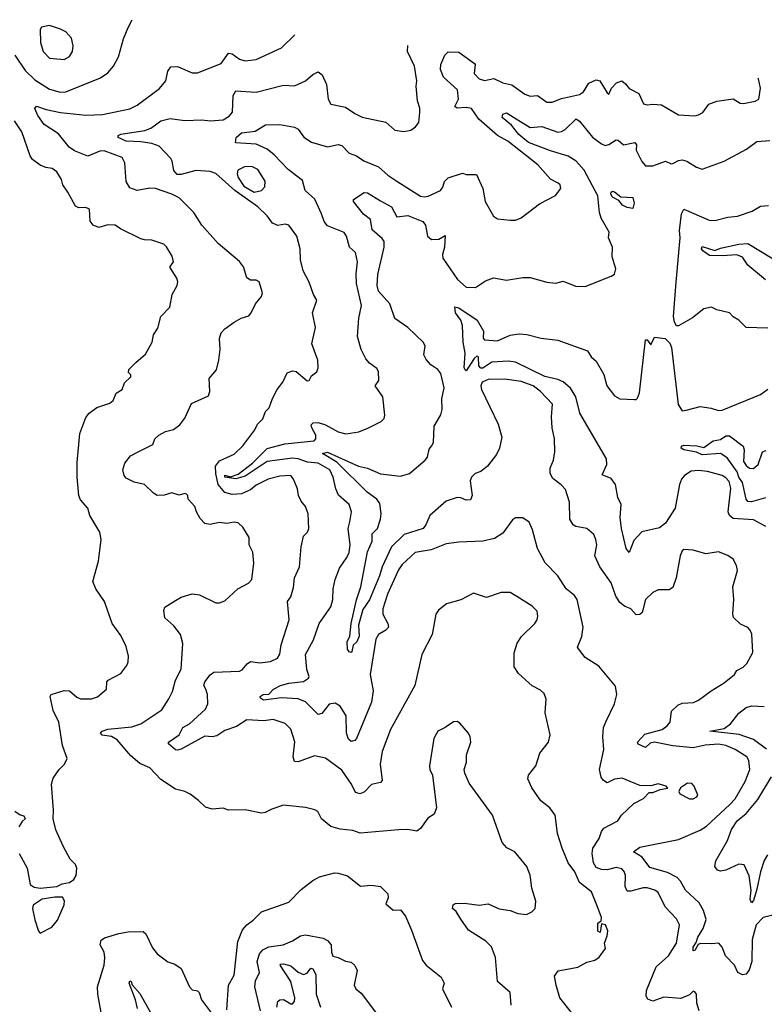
# Model space of a CAD drawing. Extents: x 1268547 to 1425625, y 515768 to 616754.
# Tile 501 of 507: x 1401132 to 1405205, y 602400 to 607790. Entities that reach past the tile are written whole.
import ezdxf

# ---------------------------------------------------------------- set-up
doc = ezdxf.new("R2010")
doc.units = 0

msp = doc.modelspace()

# ---------------------------------------------------------------- linework, layer by layer
at = {"layer": '0CON10XD'}
for points in [[(1401105, 607596.2), (1401161.7, 607511.7), (1401215, 607460.7), (1401295, 607409.2), (1401353.1, 607393.1), (1401385, 607393.8), (1401575, 607471.9), (1401615, 607499.2), (1401645.5, 607534.5), (1401673, 607587), (1401700, 607685), (1401725, 607747.5), (1401747.1, 607789.5)], [(1401375, 607572.2), (1401405, 607587.5), (1401421.9, 607615), (1401425.6, 607645.6), (1401415, 607688), (1401385, 607722.5), (1401355, 607738), (1401295, 607757.1), (1401251.2, 607748.8), (1401244.2, 607735), (1401246.7, 607665), (1401260, 607615), (1401295, 607579.4), (1401375, 607572.2)], [(1402110, 603515), (1402065, 603551.2), (1402035, 603565.8), (1401985, 603577.1), (1401905, 603630.6), (1401845, 603694), (1401788.9, 603718.9), (1401740.4, 603760.4), (1401665, 603847.9), (1401635, 603866.3), (1401583.6, 603873.6), (1401574, 603885), (1401583.8, 603895), (1401615, 603906.5), (1401745, 603919.2), (1401795, 603934.5), (1401908.9, 604011.1), (1401948.3, 604071.7), (1401967.9, 604112.1), (1401984.5, 604175), (1402016.1, 604233.9), (1402023.8, 604375), (1402012.1, 604425), (1401975, 604471.8), (1401927.1, 604515), (1401920, 604555), (1401926.7, 604573.3), (1401985, 604610), (1402015, 604628.8), (1402075, 604646.7), (1402115, 604641.2), (1402205, 604597.5), (1402225, 604597.5), (1402255, 604608.8), (1402326.2, 604675), (1402384.6, 604705.4), (1402402.2, 604725), (1402413.1, 604815), (1402407.5, 604875), (1402386.7, 604915), (1402386.7, 604955), (1402352.3, 605012.3), (1402326.4, 605036.4), (1402305, 605039.4), (1402265, 605031.4), (1402225, 605036.7), (1402175, 605027.1), (1402145, 605032.5), (1402118.9, 605058.9), (1402098.6, 605095), (1402090, 605125), (1402053.3, 605165), (1402052.5, 605185), (1402045, 605192.5), (1402035, 605196.7), (1402005, 605186.2), (1401965, 605199.2), (1401922.9, 605187.1), (1401885, 605185.9), (1401865, 605197.3), (1401815, 605245.4), (1401757.6, 605257.6), (1401715, 605279.4), (1401703.5, 605295), (1401697.3, 605325), (1401707.6, 605362.4), (1401738.5, 605401.5), (1401783.8, 605426.2), (1401861.2, 605465), (1401872, 605495), (1401893.8, 605515), (1401930, 605535), (1401973, 605547), (1402008.8, 605571.2), (1402035, 605607.5), (1402071.4, 605688.6), (1402165, 605731.2), (1402172.9, 605755), (1402168.8, 605825), (1402207.9, 605872.1), (1402220.8, 605925), (1402228.6, 605985), (1402225.7, 606045), (1402234.3, 606075), (1402255, 606098), (1402305, 606134.2), (1402344.4, 606155.6), (1402385, 606168), (1402399.2, 606185), (1402422, 606235), (1402455.7, 606274.3), (1402461.2, 606295), (1402442.5, 606355), (1402425, 606363.3), (1402395, 606363.8), (1402375, 606376.7), (1402356.5, 606436.5), (1402335, 606466.7), (1402218, 606565), (1402129.4, 606665), (1402085.6, 606735), (1402004.5, 606814.5), (1401964.7, 606834.7), (1401875, 606866.1), (1401845, 606868.2), (1401775, 606854.4), (1401735, 606870), (1401714.1, 606904.1), (1401706.8, 607006.8), (1401693.3, 607035), (1401595, 607071.6), (1401570.5, 607069.5), (1401505, 607042.1), (1401431.9, 607071.9), (1401402.4, 607092.4), (1401345, 607165.4), (1401266.2, 607216.2), (1401231.1, 607265), (1401215.8, 607304.2), (1401225, 607316.7), (1401277.2, 607297.2), (1401355, 607281.1), (1401495, 607267.2), (1401585, 607270.8), (1401735, 607301.1), (1401775, 607321.8), (1401897.3, 607412.7), (1401932.5, 607455), (1401943, 607507), (1401958.3, 607531.7), (1401995, 607534), (1402075, 607499.5), (1402105, 607499.4), (1402235, 607550), (1402275, 607605.5), (1402295, 607601.8), (1402335, 607574.1), (1402365, 607563.8), (1402425, 607572.2), (1402564, 607635), (1402636.5, 607706.2)], [(1402947.2, 603605), (1402895, 603681.8), (1402805, 603747.1), (1402745, 603760), (1402655, 603726.5), (1402635, 603730), (1402628.5, 603755), (1402637.2, 603837.2), (1402615, 603906.2), (1402585, 603938), (1402518.7, 603958.7), (1402468.2, 603951.8), (1402375, 603957.5), (1402318.9, 603921.1), (1402255, 603899.7), (1402209.8, 603870.2), (1402185, 603863.9), (1402145, 603867.8), (1402015, 603796.3), (1401995, 603790.3), (1401983.7, 603793.7), (1401946.9, 603825), (1401946.9, 603835), (1402005, 603874.4), (1402025.2, 603914.8), (1402061.8, 603935), (1402148.2, 604015), (1402160.8, 604045), (1402160, 604095), (1402150.4, 604125), (1402140.3, 604145), (1402144.7, 604165), (1402175, 604203.3), (1402195, 604217.8), (1402335, 604224.2), (1402349.1, 604230.9), (1402376.4, 604263.6), (1402395, 604275.6), (1402445, 604269.5), (1402505, 604276.9), (1402542, 604295), (1402555, 604316.7), (1402562.4, 604367.6), (1402605.6, 604505), (1402597.5, 604605), (1402615, 604630), (1402629.2, 604680.8), (1402635.8, 604734.3), (1402663.1, 604795), (1402671.9, 604905), (1402685, 604962.5), (1402707.1, 604985), (1402714.4, 605005), (1402710.5, 605085), (1402695.6, 605125), (1402671.4, 605155), (1402657.5, 605185), (1402651.1, 605221.1), (1402630, 605275), (1402615, 605294.3), (1402555, 605291.8), (1402491.2, 605275), (1402425, 605242), (1402394.2, 605215.8), (1402346.2, 605193.9), (1402295, 605190.9), (1402255, 605201.2), (1402218.5, 605245), (1402204.9, 605305), (1402204.2, 605345.8), (1402225, 605374.3), (1402305, 605411.8), (1402352.6, 605457.4), (1402418, 605545), (1402432.5, 605575), (1402462.5, 605605), (1402477.5, 605645), (1402496.7, 605665), (1402515, 605716.7), (1402540.8, 605765), (1402571.2, 605805), (1402595, 605856.7), (1402625, 605866.7), (1402645, 605863.3), (1402705, 605812), (1402716.2, 605815), (1402729.2, 605840.8), (1402758.3, 605861.7), (1402765.7, 605884.3), (1402763.1, 605925), (1402730, 606015), (1402749.4, 606105), (1402734.3, 606185.7), (1402758, 606255), (1402738.8, 606285), (1402716.4, 606353.6), (1402681.9, 606415), (1402668, 606475), (1402665.8, 606535), (1402648.1, 606605), (1402605, 606664.2), (1402585, 606670), (1402545, 606663.1), (1402515, 606675.7), (1402485, 606716.7), (1402435.3, 606765.3), (1402309.4, 606855), (1402205, 606948.5), (1402175, 606957.9), (1402095.3, 606964.7), (1402015, 606942.1), (1401992.9, 606942.9), (1401975, 606964), (1401967.1, 607015), (1401959.5, 607029.5), (1401895, 607096.9), (1401855, 607111.4), (1401795, 607120.6), (1401715, 607124.2), (1401671.4, 607145), (1401670.8, 607155), (1401685, 607163.1), (1401817.4, 607182.6), (1401849.2, 607195), (1401875, 607214.4), (1401905, 607235.5), (1401955, 607249.1), (1402035, 607238.5), (1402128.9, 607241.1), (1402175, 607236.2), (1402245, 607242.2), (1402278.5, 607261.5), (1402296, 607284), (1402299.6, 607375), (1402315, 607399.4), (1402425, 607392.1), (1402575, 607430.6), (1402635, 607427.8), (1402695, 607455.6), (1402735, 607490), (1402765, 607504.3), (1402787.4, 607487.4), (1402811.1, 607435), (1402818.9, 607355), (1402835, 607327.1), (1402915, 607311.2), (1402965, 607275.5), (1403005, 607255.5), (1403135, 607228.8), (1403184.3, 607184.3), (1403232.7, 607177.3), (1403272.5, 607185), (1403297.4, 607202.6), (1403315, 607227.5), (1403321.4, 607281.4), (1403321.4, 607305), (1403307.5, 607345), (1403300.8, 607425), (1403304.4, 607455), (1403292.5, 607535), (1403252.7, 607615), (1403254.6, 607648.3)], [(1404849.2, 602365), (1404835.8, 602405.8), (1404833.3, 602455), (1404825, 602467.5), (1404815, 602472.5), (1404795, 602452.5), (1404747.7, 602432.3), (1404655, 602439.6), (1404595, 602417.7), (1404567.3, 602427.3), (1404558.9, 602445), (1404560.5, 602475), (1404612.7, 602605), (1404681.1, 602665), (1404725, 602734.6), (1404741.5, 602835), (1404725, 602867.8), (1404662.9, 602932.9), (1404625, 603012.9), (1404606.2, 603025), (1404565, 603037.1), (1404542.2, 603037.8), (1404475, 603018.5), (1404455, 603019.2), (1404444.1, 603044.1), (1404445.8, 603105.8), (1404437.8, 603127.8), (1404425, 603141.5), (1404395, 603148.4), (1404345, 603135.6), (1404315, 603138.3), (1404285, 603148.7), (1404270.3, 603175), (1404263.5, 603225), (1404266.7, 603255), (1404301.9, 603308.1), (1404313.9, 603346.1), (1404328, 603365), (1404403.3, 603405), (1404423.8, 603435), (1404490.5, 603499.5), (1404544.1, 603525.9), (1404575, 603560), (1404595, 603560), (1404635, 603576.2), (1404677.5, 603582.5), (1404667.5, 603595), (1404625, 603607.1), (1404585, 603596.2), (1404525, 603598), (1404427.5, 603637.5), (1404385, 603632.5), (1404345, 603613.1), (1404325, 603626), (1404312.9, 603642.9), (1404303.5, 603685), (1404326.5, 603795), (1404321.1, 603865), (1404325.6, 603915), (1404339.5, 603950.5), (1404386.5, 604045), (1404397.5, 604095), (1404392, 604142), (1404300.2, 604250.2), (1404225, 604298.1), (1404188.8, 604345), (1404183.8, 604355), (1404207.5, 604412.5), (1404214.3, 604465), (1404181.9, 604615), (1404167.6, 604637.6), (1404121.9, 604675), (1404075.3, 604745.3), (1404006.3, 604816.3), (1403964.6, 604894.6), (1403936.4, 604996.4), (1403918.5, 605038.5), (1403885, 605062), (1403845, 605062.5), (1403828.1, 605051.9), (1403775, 604979.2), (1403730.2, 604949.8), (1403665, 604935.5), (1403535, 604928.9), (1403465, 604920), (1403382.9, 604887.1), (1403295, 604873.1), (1403225, 604807.1), (1403205, 604777.5), (1403144.7, 604645), (1403117.7, 604565), (1403118.5, 604535), (1403145.5, 604485), (1403148.9, 604465), (1403135, 604448.9), (1403094.2, 604425), (1403080.6, 604399.4), (1403048.6, 604205), (1403066.1, 604116.1), (1403056.8, 604053.2), (1402974.7, 603855.3), (1402965, 603844.4), (1402945, 603838.1), (1402930.6, 603850.6), (1402920, 603885), (1402918.2, 603978.2), (1402885, 604032.9), (1402858.1, 604048.1), (1402825, 604042.3), (1402785, 603991.9), (1402765, 603985.6), (1402695.9, 604055), (1402655, 604072.5), (1402565, 604078.2), (1402465, 604064.1), (1402450, 604075), (1402448, 604085), (1402464.4, 604095.6), (1402495, 604098), (1402520.8, 604125), (1402558, 604145), (1402605, 604158), (1402685, 604167.1), (1402711.2, 604185), (1402716.2, 604195), (1402703.5, 604233.5), (1402696.2, 604315), (1402740, 604395), (1402770, 604485), (1402834.5, 604575), (1402845.4, 604615), (1402846.7, 604675), (1402857.8, 604725), (1402882.2, 604787.8), (1402922.5, 604845), (1402935, 604873.8), (1402940, 604915), (1402929.1, 605005), (1402938.3, 605041.7), (1402946.7, 605095), (1402934.4, 605135), (1402876.9, 605186.9), (1402861.2, 605221.2), (1402846.7, 605285), (1402827.8, 605325), (1402765, 605361.8), (1402707.1, 605367.1), (1402655, 605385.1), (1402625, 605388.6), (1402485, 605370.7), (1402365, 605290.3), (1402315, 605275.7), (1402253.5, 605285), (1402255, 605296), (1402285, 605287.1), (1402327.9, 605302.1), (1402405, 605362), (1402485, 605442.8), (1402582.3, 605467.7), (1402742.9, 605485), (1402751.5, 605495), (1402751.4, 605515), (1402730, 605555), (1402727.3, 605572.7), (1402737.8, 605582.2), (1402765, 605585.5), (1402805, 605572.3), (1402875, 605533.5), (1402916.6, 605523.4), (1402986.9, 605533.1), (1403036.8, 605553.2), (1403110.3, 605589.7), (1403125, 605606.7), (1403130, 605625), (1403118.8, 605725), (1403077.5, 605785), (1403096.2, 605815), (1403095, 605863.3), (1403085, 605880), (1403045, 605910), (1403025, 605933.3), (1403000.9, 605985), (1402980, 606055), (1402987.8, 606155), (1403002.7, 606225), (1402975.3, 606344.7), (1402971.9, 606398.1), (1402979.5, 606465), (1402969.4, 606515), (1402936.7, 606545), (1402919.5, 606605), (1402907.1, 606625), (1402815, 606661.4), (1402798.1, 606685), (1402783.3, 606726.7), (1402747.5, 606807.5), (1402692.9, 606855), (1402678.5, 606908.5), (1402599.9, 606969.9), (1402525, 607050.7), (1402485, 607080), (1402425, 607108.3), (1402312.5, 607115), (1402315.6, 607145), (1402345, 607170.3), (1402420.1, 607179.9), (1402476, 607214), (1402555.5, 607215.5), (1402635, 607200.6), (1402655, 607190.8), (1402686.2, 607146.2), (1402728.9, 607118.9), (1402815, 607093.9), (1402875, 607106.7), (1402895, 607100.6), (1402935, 607058.6), (1402975, 607043.8), (1403015, 607017.1), (1403095, 606984.5), (1403145, 606938.5), (1403195.8, 606905.8), (1403325, 606822.7), (1403345, 606820), (1403366.9, 606823.1), (1403433.8, 606855), (1403446.6, 606873.4), (1403455.8, 606904.2), (1403476.1, 606923.9), (1403555, 606950), (1403575, 606942), (1403631.7, 606941.7), (1403665.5, 606865.5), (1403678.6, 606795), (1403723.5, 606713.5), (1403745, 606698.9), (1403815, 606691.8), (1403845, 606693.1), (1403875, 606705.6), (1403975, 606782), (1404063, 606827), (1404092, 606865), (1404088, 606885), (1404078, 606895), (1404035, 606916.2), (1403966.9, 606995), (1403802.9, 607125), (1403745.2, 607155.2), (1403643.6, 607245), (1403603.1, 607303.1), (1403575, 607309.1), (1403525, 607306.1), (1403512.7, 607315), (1403531.7, 607355), (1403527.2, 607405), (1403450.7, 607475), (1403433.1, 607516.9), (1403436.4, 607545), (1403457.1, 607595), (1403475.6, 607614.4), (1403535, 607611.1), (1403620, 607550), (1403624.3, 607544.3), (1403618.5, 607495), (1403645, 607466.2), (1403675, 607456.9), (1403725, 607467.5), (1403775, 607443.2), (1403825, 607433.1), (1403895, 607381.5), (1403925, 607371.8), (1403965, 607374.4), (1404015, 607338.2), (1404045, 607337.8), (1404095, 607358.9), (1404195, 607380), (1404215.6, 607395), (1404245, 607442.5), (1404285, 607461.1), (1404305.6, 607455), (1404345, 607390), (1404355, 607382.5), (1404368.8, 607415), (1404396.8, 607443.2), (1404425, 607454.2), (1404445, 607438.8), (1404465, 607413.8), (1404518, 607385), (1404545, 607329.2), (1404563.4, 607323.4), (1404595, 607327.9), (1404643, 607323), (1404735, 607268.2), (1404825, 607262.9), (1404845, 607269.2), (1404868.2, 607281.8), (1404902, 607328), (1404945, 607344.3), (1405035, 607357.1), (1405073.2, 607333.2), (1405090.9, 607330.9), (1405155, 607343.2), (1405174.4, 607355), (1405183.8, 607415), (1405172.9, 607465), (1405170.4, 607468.8)], [(1401130, 603225), (1401172.5, 603145), (1401190, 603055), (1401211.7, 603041.7), (1401245, 603035.5), (1401335, 603044), (1401365, 603058.6), (1401405, 603066), (1401427.6, 603082.4), (1401441.4, 603105), (1401445.7, 603145), (1401438, 603165), (1401409.2, 603195), (1401370, 603265), (1401330.8, 603355), (1401315.7, 603415), (1401317.9, 603462.1), (1401306.2, 603605), (1401315, 603637.5), (1401347.5, 603685), (1401377.5, 603715), (1401392.5, 603745), (1401367.3, 603817.3), (1401346.7, 603945), (1401315, 604007.5), (1401298.8, 604085), (1401305, 604096.2), (1401375, 604118), (1401405, 604116), (1401445, 604081.1), (1401465, 604072.1), (1401525, 604071.5), (1401557.6, 604082.4), (1401606.7, 604125), (1401608.8, 604165), (1401615.8, 604174.2), (1401685, 604210), (1401717.5, 604255), (1401725.8, 604275), (1401727.5, 604305), (1401715, 604358.8), (1401685, 604418.8), (1401638.1, 604485), (1401595.7, 604605), (1401549.2, 604675), (1401532, 604715), (1401564.3, 604825), (1401578.8, 604945), (1401570, 604985), (1401516.2, 605075), (1401505.9, 605115.9), (1401465, 605161.2), (1401455.8, 605185), (1401446.4, 605285), (1401446.4, 605365), (1401460.8, 605525), (1401495, 605612), (1401512.5, 605635), (1401555, 605666.7), (1401625, 605690), (1401643.8, 605705), (1401660, 605745), (1401692.5, 605765), (1401705, 605802.5), (1401740, 605835), (1401740, 605845), (1401728.3, 605858.3), (1401730, 605875), (1401766.7, 605913.3), (1401820.7, 605959.3), (1401856.2, 606025), (1401863.8, 606065), (1401888.7, 606101.3), (1401904.4, 606165.6), (1401954.4, 606215.6), (1401966.9, 606285), (1401993.5, 606335), (1401997.5, 606355), (1401992.2, 606375), (1401953.8, 606435), (1401973.3, 606465), (1401965.8, 606495), (1401935.6, 606545.6), (1401920, 606560), (1401855, 606583.3), (1401815, 606584.3), (1401795, 606590.8), (1401684.4, 606644.4), (1401655, 606665.7), (1401615, 606667.5), (1401565, 606651.9), (1401535, 606664), (1401517.1, 606687.1), (1401513.3, 606753.3), (1401495, 606762.2), (1401455, 606760), (1401438.3, 606768.3), (1401396.2, 606846.2), (1401367.5, 606885), (1401361.2, 606915), (1401335, 606956.7), (1401310, 606975), (1401275, 606980), (1401245, 606992.9), (1401202, 607025), (1401188.8, 607045), (1401144.3, 607175), (1401104.2, 607235)], [(1402973.8, 604613.8), (1402998.1, 604685), (1403035, 604876), (1403060, 604935), (1403060.6, 604975), (1403088.5, 605005), (1403106.1, 605055), (1403110, 605085), (1403102, 605142), (1403085.6, 605165), (1403032.5, 605202.5), (1402867.2, 605367.2), (1402789.2, 605415), (1402815, 605421.8), (1402985, 605346.2), (1403035, 605335.3), (1403105.5, 605304.5), (1403215, 605290.4), (1403264, 605305), (1403350.6, 605379.4), (1403362.5, 605395), (1403372.1, 605437.9), (1403385.6, 605454.4), (1403395.6, 605475), (1403400, 605565), (1403435, 605626.2), (1403443.5, 605655), (1403440.5, 605715), (1403454.3, 605775), (1403435, 605852.5), (1403420, 605875), (1403380.5, 605900.5), (1403355, 605930), (1403343.3, 605955), (1403350, 606005), (1403340, 606025), (1403254.7, 606104.7), (1403184.8, 606154.8), (1403156.2, 606235), (1403095, 606302.9), (1403086.8, 606335), (1403091.3, 606395), (1403125.3, 606545), (1403125.2, 606575.2), (1403115, 606591.6), (1403059.3, 606639.3), (1403050.3, 606695), (1403013.1, 606725), (1402958.8, 606795), (1402957.5, 606805), (1403015.9, 606844.1), (1403035, 606842.5), (1403105, 606798.6), (1403165.3, 606765.3), (1403195, 606710), (1403255, 606717.5), (1403338.1, 606685), (1403352, 606665), (1403363.6, 606605), (1403385, 606585.5), (1403425, 606588.4), (1403458.6, 606608.6), (1403455.6, 606545), (1403444.4, 606505), (1403446.7, 606485), (1403527.1, 606367.1), (1403575, 606326), (1403625, 606324), (1403680.3, 606359.7), (1403724.1, 606375.9), (1403795, 606362.9), (1403885, 606377.5), (1403925, 606378), (1404015, 606352.9), (1404065, 606346.7), (1404105, 606358), (1404171.7, 606331.7), (1404225, 606328.8), (1404367.5, 606385), (1404385, 606397.5), (1404393.6, 606426.4), (1404372.4, 606492.4), (1404374.3, 606545), (1404353.1, 606595), (1404356.9, 606626.9), (1404312.3, 606702.3), (1404303.2, 606735), (1404295, 606825.6), (1404220.2, 606965), (1404175.3, 607015), (1404132.9, 607042.9), (1404035, 607072), (1403915, 607118.1), (1403861.8, 607161.8), (1403821.6, 607211.6), (1403771.1, 607255), (1403775, 607272.5), (1403795, 607278.9), (1403925, 607199.5), (1403987.5, 607205), (1404075, 607174.6), (1404095, 607176.9), (1404115, 607188.5), (1404176.4, 607246.4), (1404195, 607234.4), (1404266.2, 607146.2), (1404315, 607109.7), (1404335, 607101.8), (1404354.1, 607105.9), (1404395, 607132.5), (1404405, 607130.8), (1404435, 607104.3), (1404497.1, 607117.1), (1404505.5, 607105), (1404503.3, 607075), (1404535, 607013.8), (1404555, 606988.8), (1404595, 606988.8), (1404665, 607016), (1404695, 607001.2), (1404705, 607002.5), (1404735, 607019.5), (1404755, 607022.7), (1404782, 607015), (1404835, 606981.5), (1404865, 606971.9), (1404985.6, 607014.4), (1405108.3, 607081.7), (1405165, 607123.3), (1405235, 607128.8)], [(1402415, 606846.2), (1402455, 606854.4), (1402472.5, 606875), (1402475.6, 606905), (1402435, 606970), (1402405, 606984.2), (1402365, 606985.8), (1402324.6, 606965.4), (1402322.1, 606945), (1402327.9, 606925), (1402358.9, 606878.9), (1402415, 606846.2)], [(1404485, 606756.5), (1404455, 606761.6), (1404428.5, 606775), (1404409.4, 606799.4), (1404375, 606818.5), (1404364.8, 606834.8), (1404366.9, 606845), (1404375, 606850.4), (1404385, 606846.9), (1404419.7, 606819.7), (1404485, 606816.7), (1404492.5, 606785), (1404485, 606756.5)], [(1405225, 606101.4), (1405105, 606104.2), (1405066.2, 606145), (1405035, 606162.5), (1405015, 606184.2), (1404945, 606200.8), (1404916.1, 606216.1), (1404875, 606206), (1404812.7, 606157.3), (1404735, 606114.2), (1404724.3, 606114.3), (1404713.5, 606133.5), (1404708.2, 606165), (1404722.5, 606352.5), (1404744.1, 606595), (1404740.5, 606635), (1404752.9, 606727.1), (1404765, 606752.9), (1404903.1, 606693.1), (1404935, 606690), (1405005, 606708.6), (1405057.5, 606715), (1405139.1, 606740.9), (1405185, 606768.6), (1405227.1, 606772.9)], [(1405211.9, 606365), (1405115.7, 606445), (1405085, 606490), (1405055, 606502), (1404977.1, 606497.1), (1404905, 606498.9), (1404868.1, 606525), (1404862.2, 606535), (1404865, 606548.6), (1404935, 606526.5), (1404965, 606538.8), (1405065, 606561.6), (1405115, 606563.6), (1405305, 606448.7)], [(1405214, 605015), (1405145, 605052.1), (1405035, 605059.7), (1405014.8, 605074.8), (1405006.6, 605095), (1405022.5, 605225), (1405012, 605262), (1404995, 605282.2), (1404975, 605294.2), (1404895, 605316.1), (1404845, 605321.7), (1404805, 605318.9), (1404768, 605295), (1404752.3, 605275), (1404740.4, 605245), (1404717.1, 605115), (1404665, 605033.3), (1404632.3, 605007.7), (1404535, 604986), (1404491, 604939), (1404465, 604873.8), (1404449.1, 604895), (1404424.7, 605004.7), (1404415.9, 605065), (1404421.3, 605135), (1404404.5, 605175), (1404391.8, 605245), (1404368.3, 605278.3), (1404318.3, 605298.3), (1404343.1, 605355), (1404341.8, 605385), (1404195.7, 605635), (1404174.4, 605724.4), (1404145, 605771.8), (1404105, 605806.5), (1404075, 605819.6), (1404005, 605835.6), (1403845, 605914.8), (1403805, 605919.6), (1403715, 605914.8), (1403665, 605882.1), (1403655, 605881.6), (1403644.2, 605894.2), (1403641.8, 605941.8), (1403635, 605949.5), (1403618.2, 605935), (1403575, 605867.5), (1403570.7, 605870.7), (1403564, 605884), (1403569, 605965), (1403558.3, 606025), (1403553.6, 606115), (1403545.6, 606145.6), (1403515.4, 606185), (1403511.7, 606218.3), (1403535, 606212.9), (1403635, 606144.2), (1403670, 606085), (1403666.8, 606046.8), (1403675, 606037.1), (1403745, 606031.4), (1403815, 606063.4), (1403865, 606070.8), (1403906.2, 606066.2), (1403985, 606045.8), (1404075, 606035.4), (1404237.5, 605977.5), (1404258.2, 605945), (1404285, 605919.5), (1404328.1, 605848.1), (1404343.9, 605785), (1404385, 605730.9), (1404415, 605714.7), (1404495, 605710.6), (1404505, 605710.8), (1404511.5, 605718.5), (1404522.2, 605747.8), (1404555, 606037.5), (1404565, 606037.5), (1404585, 606010), (1404605, 606052.5), (1404662.5, 606045), (1404688.3, 606018.3), (1404698, 605995), (1404733.8, 605683.8), (1404755, 605648.6), (1404778.1, 605651.9), (1404855, 605672), (1404915, 605664), (1404955, 605650), (1404975, 605652.5), (1405185, 605737.1), (1405225, 605767.1)], [(1405267.7, 602892.3), (1405198.8, 602875), (1405161.3, 602835), (1405139.2, 602755), (1405137.6, 602635), (1405122.1, 602587.9), (1405105, 602564.4), (1405085, 602561.2), (1405060.5, 602575), (1405042.2, 602615), (1404993.5, 602665), (1404975, 602712), (1404955.5, 602735.5), (1404915, 602730.2), (1404856.2, 602733.8), (1404842.7, 602727.3), (1404825, 602694), (1404815, 602693.3), (1404815, 602712.5), (1404832.1, 602737.9), (1404842.2, 602767.8), (1404871.2, 602815), (1404886.8, 602865), (1404872.9, 602912.9), (1404848.5, 602955), (1404773.6, 603025), (1404746, 603075), (1404727.7, 603095), (1404675, 603122.2), (1404578, 603148), (1404536.9, 603205), (1404488.8, 603235), (1404525, 603260.8), (1404735, 603301.5), (1404855, 603352.8), (1404889.1, 603375), (1405017, 603493), (1405045.3, 603525), (1405100.8, 603619.1), (1405125.4, 603685), (1405120.4, 603735), (1405109.1, 603755), (1405045, 603794.2), (1404995, 603816.4), (1404955, 603824.3), (1404882.3, 603817.7), (1404815, 603803.1), (1404705, 603814.5), (1404605, 603835.5), (1404581.2, 603828.8), (1404555, 603805.2), (1404514.5, 603824.5), (1404512.1, 603835), (1404552, 603878), (1404645.6, 603905), (1404674.3, 603925), (1404689.4, 603945), (1404696.5, 604005), (1404732, 604038), (1404755, 604047.8), (1404817.9, 604052.1), (1404845, 604064), (1404913.5, 604116.5), (1404985, 604160), (1405041.2, 604205), (1405055, 604227.5), (1405090, 604245), (1405108.8, 604265), (1405142.9, 604325), (1405136.1, 604426.1), (1405128.3, 604448.3), (1405115, 604462.5), (1405075, 604480), (1405037.3, 604517.3), (1405032, 604535), (1405038.5, 604615), (1405032.5, 604685), (1405057.5, 604775), (1405052.2, 604802.2), (1405035, 604835.8), (1405005, 604857.1), (1404955, 604877.1), (1404885.8, 604865.8), (1404815, 604885.6), (1404765, 604889.2), (1404755, 604882), (1404745, 604854.2), (1404722.8, 604735), (1404705, 604682.1), (1404685, 604669.6), (1404625, 604669.3), (1404595, 604654.6), (1404554.6, 604615), (1404536.2, 604545), (1404525, 604533.8), (1404505, 604531.2), (1404475, 604564.2), (1404439.7, 604579.7), (1404415, 604598.9), (1404393.4, 604635), (1404367.4, 604707.4), (1404304.7, 604795), (1404277.7, 604855), (1404288.6, 604915), (1404284.2, 604945), (1404272.1, 604972.1), (1404234.5, 605004.5), (1404175, 605015.8), (1404160, 605025), (1404142.2, 605055), (1404138.6, 605148.6), (1404117.5, 605217.5), (1404094.4, 605244.4), (1404048.8, 605278.8), (1404034, 605305), (1404034, 605335), (1404051.2, 605378.8), (1404059.2, 605425), (1404056.7, 605495), (1404044.5, 605555), (1404040.5, 605615), (1404045.7, 605685), (1403980.9, 605755), (1403941.1, 605785), (1403875, 605809.7), (1403785, 605822), (1403695, 605819.5), (1403661.2, 605805), (1403654.3, 605785), (1403657.8, 605765), (1403749.7, 605575), (1403768.8, 605505), (1403756.5, 605445), (1403739.8, 605410.2), (1403690.9, 605345), (1403655, 605316.7), (1403624.4, 605305.6), (1403603.1, 605285), (1403597.1, 605265), (1403606.7, 605185), (1403598.3, 605161.8), (1403575, 605158.7), (1403545, 605172.8), (1403525, 605173.7), (1403465, 605154.1), (1403374.8, 605075.2), (1403353.9, 605025), (1403338.5, 605005), (1403235, 604971.7), (1403166.4, 604903.6), (1403115.8, 604795), (1403100.9, 604745), (1403045.1, 604614.9), (1403009.3, 604560.7), (1402985.3, 604475), (1402988.8, 604415), (1402975.9, 604385), (1402955.4, 604365), (1402949.6, 604330.4), (1402945, 604325.8), (1402935, 604328.9), (1402925, 604344), (1402923.6, 604385), (1402938.2, 604415), (1402946.1, 604485), (1402973.8, 604613.8)], [(1405212.2, 605172.2), (1405135, 605149.6), (1405115, 605153.1), (1405105, 605164.5), (1405085.4, 605255.4), (1405066.1, 605285), (1405056.7, 605315), (1405001.8, 605391.8), (1404965, 605414.3), (1404865, 605407.3), (1404835, 605421.8), (1404765, 605435.7), (1404750, 605445), (1404752.9, 605455), (1404765, 605460.5), (1404836.8, 605456.8), (1404875, 605447.5), (1404925, 605484.1), (1404965, 605492.1), (1404995, 605512.4), (1405015, 605510.8), (1405088.9, 605455), (1405094.8, 605435), (1405091.6, 605371.6), (1405105, 605348.5), (1405124.7, 605334.7), (1405145, 605332.7), (1405170.9, 605355), (1405195.4, 605424.6), (1405215, 605431.1)], [(1404150, 602355), (1404087.5, 602435), (1404065.7, 602505), (1404058.1, 602555), (1404077.4, 602582.6), (1404185.8, 602604.2), (1404235, 602631.2), (1404277.7, 602642.3), (1404301.7, 602658.3), (1404335.7, 602705), (1404330.8, 602735), (1404345.6, 602775), (1404348.3, 602801.7), (1404336.2, 602835), (1404315, 602840), (1404306.7, 602793.3), (1404295, 602800), (1404293.8, 602845), (1404312.5, 602857.5), (1404313.8, 602875), (1404297.1, 602925), (1404259.2, 603015), (1404195, 603067.1), (1404167.8, 603125), (1404131.5, 603175), (1404098.6, 603255), (1404074.1, 603335.9), (1404061.2, 603435), (1404032, 603475), (1403983.2, 603513.2), (1403932.9, 603585), (1403912, 603635), (1403916, 603655), (1403955.4, 603704.6), (1403977.1, 603775), (1404024.2, 603835.8), (1404032.9, 603875), (1404007.1, 603995), (1404011.2, 604071.2), (1404001.2, 604101.2), (1403980, 604120), (1403935, 604143.1), (1403860.3, 604210.3), (1403837.2, 604247.2), (1403836.3, 604323.7), (1403853.1, 604376.9), (1403876.8, 604413.2), (1403950, 604485), (1403962.9, 604505), (1403966.9, 604525), (1403962.7, 604552.7), (1403935, 604580), (1403851.7, 604631.7), (1403815, 604653.3), (1403765, 604653.3), (1403685, 604626.2), (1403615, 604650.8), (1403545, 604614.2), (1403467.3, 604592.7), (1403423, 604557), (1403408.8, 604535), (1403387.5, 604425), (1403331.4, 604315), (1403294.2, 604145), (1403160.6, 603905), (1403115, 603783.8), (1403103.3, 603715), (1403114.5, 603625), (1403105, 603613.6), (1403055.9, 603604.1), (1403017.4, 603562.6), (1402995, 603552.1), (1402968.7, 603558.7), (1402947.2, 603605)], [(1405217.1, 603797.1), (1405145, 603848.9), (1405067.4, 603877.4), (1404906.7, 603895), (1404985, 603910.4), (1405020.9, 603935), (1405065, 603994.3), (1405106.2, 604025), (1405135, 604033.3), (1405205, 604030.6)], [(1403821.2, 602395), (1403814.2, 602465), (1403746.5, 602525), (1403734.3, 602655.7), (1403713.3, 602715), (1403682.5, 602745), (1403588, 602805), (1403545.5, 602865.5), (1403518.8, 602908.8), (1403500, 602925), (1403503.3, 602945), (1403515, 602951.2), (1403565, 602954.4), (1403645, 602942.9), (1403695, 602950), (1403755, 602923.1), (1403815, 602913.1), (1403857.3, 602897.3), (1403905, 602892), (1403934.1, 602905.9), (1403951.2, 602925), (1403955.8, 602965), (1403934.4, 603035), (1403925, 603107.5), (1403906.9, 603155), (1403840.6, 603235), (1403797.1, 603257.1), (1403770.6, 603285), (1403718.9, 603435), (1403591.4, 603611.4), (1403567.5, 603665), (1403563.8, 603685), (1403576, 603725), (1403575.8, 603765), (1403599.2, 603835), (1403596, 603865), (1403586.2, 603885), (1403539.3, 603939.3), (1403525, 603947.5), (1403505, 603946.7), (1403460, 603915), (1403420, 603895), (1403397.5, 603855), (1403374.2, 603705), (1403375.9, 603685.9), (1403390, 603655), (1403411.4, 603475), (1403399.1, 603440.9), (1403365, 603419.2), (1403325, 603362), (1403305, 603348.1), (1403255, 603357.1), (1403205, 603355.8), (1402995, 603336.9), (1402955, 603351.4), (1402885, 603359.2), (1402835, 603374), (1402783.3, 603415), (1402762.5, 603455), (1402747.5, 603465), (1402695, 603478.1), (1402575, 603489.4), (1402511.3, 603468.7), (1402475, 603449.2), (1402455, 603447.1), (1402365, 603464.2), (1402275, 603462.5), (1402245, 603473.3), (1402185, 603468.8), (1402149.2, 603479.2), (1402110, 603515)], [(1405222.4, 603217.6), (1405203.7, 603186.4), (1405184.3, 603125.7), (1405165, 603030), (1405145, 602968.8), (1405135, 602956.2), (1405127.8, 602975), (1405133.2, 603025), (1405123, 603103), (1405095, 603164.4), (1405065, 603167.9), (1404995, 603134.5), (1404965, 603128.1), (1404948.8, 603135), (1404933.8, 603155), (1404940, 603185), (1405003.1, 603296.9), (1405025, 603357.5), (1405057.1, 603405), (1405105, 603445.3), (1405169.7, 603520.3), (1405243.5, 603645)], [(1404815, 603524), (1404836.7, 603535), (1404841.2, 603545), (1404821.2, 603595), (1404809.2, 603609.2), (1404785, 603610), (1404746.7, 603585), (1404736.7, 603565), (1404742.5, 603552.5), (1404795, 603524), (1404815, 603524)], [(1401105, 603457.5), (1401135, 603436.7), (1401155, 603432.5), (1401162.5, 603415), (1401145, 603400), (1401128.3, 603371.7)], [(1402265, 602370), (1402274.2, 602505), (1402305, 602560), (1402325.3, 602744.7), (1402351.9, 602808.1), (1402374.3, 602835), (1402410.2, 602859.8), (1402455, 602906), (1402605, 602958.6), (1402671.4, 603028.6), (1402735, 603078), (1402772.1, 603097.9), (1402855, 603120), (1402875, 603118), (1402925, 603103.8), (1402996, 603046), (1403055, 603052.5), (1403105, 603044.4), (1403145.8, 603005), (1403147.7, 602982.3), (1403135, 602950), (1403175, 602916.2), (1403215, 602917.5), (1403242.3, 602882.3), (1403275.9, 602805.9), (1403335, 602640), (1403355, 602614), (1403438.3, 602548.3), (1403453.3, 602515), (1403444, 602485), (1403494.6, 602384.6)], [(1401245, 602790), (1401308.3, 602821.7), (1401339.7, 602860.3), (1401375.8, 602945), (1401377, 602967), (1401365.7, 602985.7), (1401325, 602987.1), (1401255, 602976), (1401206.8, 602943.2), (1401202.5, 602925), (1401215, 602862.5), (1401235, 602800), (1401245, 602790)], [(1401581.2, 602335), (1401559.2, 602455), (1401558.2, 602495), (1401593.8, 602615), (1401598.5, 602655), (1401594.5, 602685), (1401571.9, 602725), (1401578.3, 602751.7), (1401596.1, 602763.9), (1401675, 602787.5), (1401725, 602796), (1401808.3, 602798.3), (1401822, 602785), (1401859.5, 602709.5), (1401885, 602676), (1401943, 602633), (1401980.3, 602620.3), (1402016, 602596), (1402061.4, 602495), (1402075, 602480), (1402105, 602473.3), (1402113.3, 602465), (1402126.7, 602425), (1402182.3, 602352.3)], [(1402449.1, 602365), (1402418.1, 602495), (1402421.9, 602528.1), (1402444, 602575), (1402431.1, 602635), (1402443.6, 602676.4), (1402462.2, 602697.8), (1402495, 602714.8), (1402574.1, 602725.9), (1402625, 602747.1), (1402668, 602775), (1402695, 602780), (1402792.6, 602762.6), (1402815, 602748.9), (1402835.4, 602725), (1402837.3, 602685), (1402845, 602664.2), (1402875, 602657.1), (1402915, 602636), (1402945, 602630), (1402965, 602612.5), (1402977.8, 602585), (1402962.5, 602505), (1402971.2, 602485), (1403000.3, 602460.3), (1403077.6, 602357.6)], [(1402539.2, 602385), (1402544.7, 602415.3), (1402555.9, 602424.1), (1402575, 602426.9), (1402615, 602402.7), (1402625, 602402.5), (1402634.7, 602415.3), (1402637, 602435), (1402615.2, 602525), (1402557.8, 602615), (1402560.7, 602619.3), (1402575, 602622.5), (1402615, 602611.4), (1402655, 602576.7), (1402685, 602563.1), (1402705, 602570.9), (1402725, 602597.1), (1402735, 602594.4), (1402752.5, 602562.5), (1402753.9, 602455), (1402777.2, 602385)], [(1401776.3, 602376.3), (1401765.5, 602425), (1401731.9, 602515), (1401735, 602529.2), (1401741.2, 602525), (1401747.1, 602507.1), (1401789.3, 602459.3), (1401848.6, 602355)]]:
    msp.add_lwpolyline(points, dxfattribs=at)

doc.saveas('drawing.dxf')
